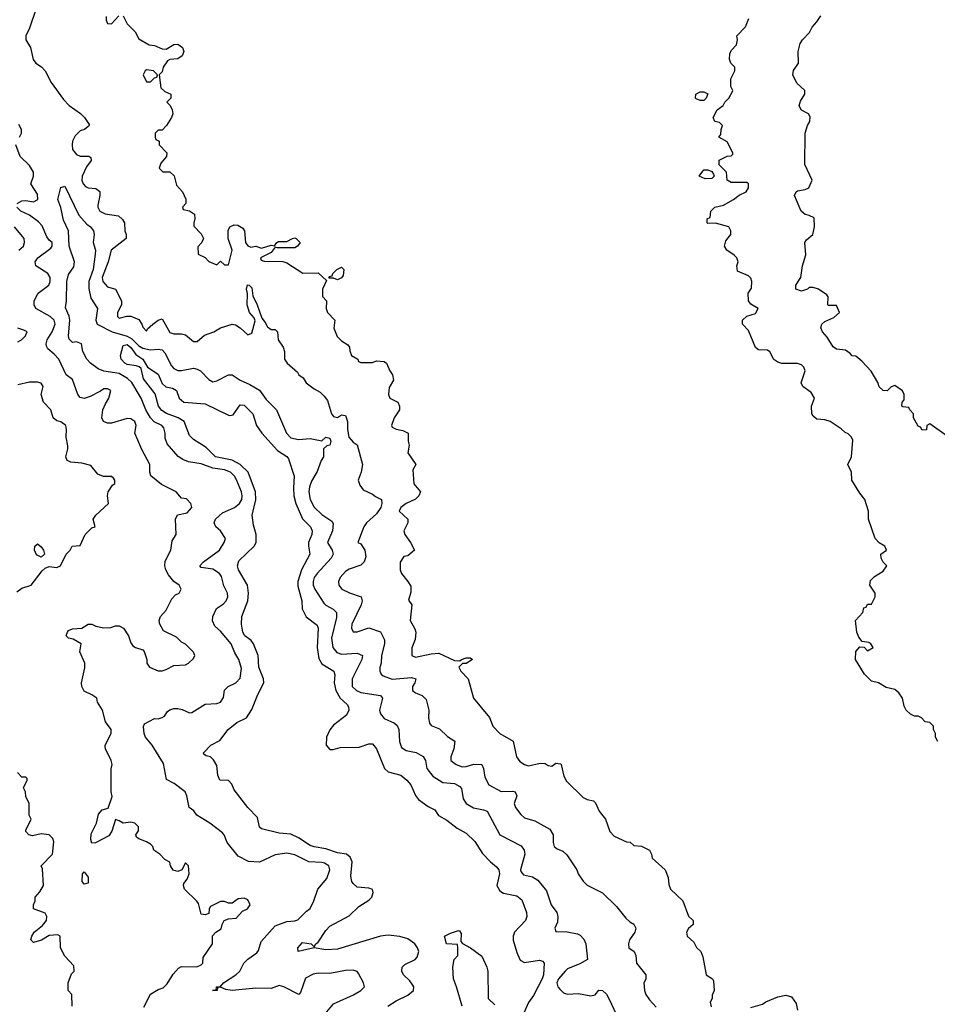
# Model space of a CAD drawing. Header units: inches. Extents: x 2348352 to 2479776, y 460422 to 613655.
# Tile 422 of 590: x 2404559 to 2409268, y 572180 to 577233. Entities that reach past the tile are written whole.
import ezdxf

# ---------------------------------------------------------------- set-up
doc = ezdxf.new("R2010")
doc.units = ezdxf.units.IN
doc.header["$MEASUREMENT"] = 0
doc.layers.add('C4507', color=7, linetype='Continuous')

msp = doc.modelspace()

# ---------------------------------------------------------------- linework, layer by layer
at = {"layer": 'C4507', "color": 4}
for points, elevation in [([(2404644, 577290), (2404610, 577188.7), (2404590.7, 577150), (2404590.7, 577130), (2404614, 577090), (2404628, 577028), (2404641, 577010), (2404670.4, 576990.4), (2404690.4, 576970.4), (2404720.7, 576910), (2404783.4, 576823.4), (2404813.2, 576793.2), (2404870.7, 576750.7), (2404890.7, 576730.7), (2404914.8, 576694.8), (2404916, 576690), (2404910, 576684), (2404891.3, 576670), (2404870, 576662), (2404843.4, 576636.6), (2404830.4, 576610), (2404827.4, 576590), (2404830, 576567.3), (2404850, 576540.4), (2404870, 576532.7), (2404913, 576533), (2404924.7, 576524.7), (2404926, 576510), (2404901.7, 576478.3), (2404879.3, 576430), (2404878, 576410), (2404884, 576390), (2404895.9, 576375.9), (2404910.5, 576370.5), (2404950, 576367.3), (2404970.4, 576350.4), (2404970.6, 576330), (2404960.5, 576280.5), (2404960.7, 576270), (2404970.6, 576250.6), (2404996.8, 576236.8), (2405066.8, 576226.8), (2405087.1, 576207.1), (2405096, 576190), (2405098.8, 576150), (2405106, 576130), (2405104.7, 576110), (2405027.7, 576050), (2405013.4, 575990), (2404983, 575910), (2404984.9, 575890), (2405010, 575861), (2405050.5, 575850.5), (2405082, 575790), (2405082, 575770), (2405061, 575730), (2405061, 575710), (2405070, 575701), (2405109, 575711), (2405130, 575711), (2405170, 575694.8), (2405186, 575670), (2405190, 575654), (2405210, 575634), (2405214, 575646), (2405242, 575670), (2405270, 575691), (2405290, 575698), (2405330, 575626.8), (2405350, 575620.7), (2405390, 575620.7), (2405410, 575616), (2405450, 575582), (2405470, 575582), (2405506.8, 575613.2), (2405555.3, 575630), (2405590, 575650.8), (2405650, 575670.8), (2405666.4, 575666.4), (2405690, 575651), (2405730, 575616), (2405750, 575624.7), (2405767.7, 575687.7), (2405762.7, 575702.7), (2405737.6, 575730), (2405726.3, 575770), (2405727.9, 575827.9), (2405723.6, 575850), (2405728.2, 575871.8), (2405736, 575870), (2405750, 575856), (2405755.3, 575815.3), (2405778, 575770), (2405801.3, 575701.3), (2405819.3, 575679.3), (2405830, 575656), (2405850, 575642), (2405870, 575642), (2405882, 575630), (2405884.7, 575590), (2405911.6, 575551.6), (2405918, 575530), (2405918, 575490), (2405931.3, 575470), (2405984.5, 575424.5), (2405992, 575410), (2406014, 575394), (2406028.9, 575368.9), (2406070, 575338), (2406101.1, 575321.1), (2406121.5, 575301.5), (2406138.2, 575278.2), (2406158.8, 575210), (2406170, 575196), (2406190, 575191.3), (2406210, 575204.7), (2406230, 575202), (2406241, 575170), (2406240.7, 575130), (2406248, 575090), (2406270, 575064.7), (2406290.6, 575050.6), (2406318.8, 574950), (2406311, 574910), (2406296, 574870), (2406303.5, 574843.5), (2406320.7, 574820.7), (2406370, 574798), (2406384.9, 574784.9), (2406414.8, 574770), (2406417.1, 574750), (2406412.2, 574730), (2406390, 574697.2), (2406338, 574650), (2406324.7, 574630), (2406294, 574550), (2406310, 574542), (2406330.7, 574510.7), (2406335.5, 574475.5), (2406327.3, 574450), (2406310, 574432.7), (2406250, 574412.7), (2406230, 574401.2), (2406202.8, 574370), (2406194.8, 574350), (2406196, 574330), (2406211.3, 574310), (2406250.5, 574290.5), (2406311.3, 574270), (2406316, 574250), (2406310.8, 574230), (2406264, 574130), (2406261, 574110), (2406270, 574092), (2406290, 574091), (2406350, 574111), (2406410.7, 574090.7), (2406430.7, 574049.3), (2406430.8, 574030), (2406415.5, 573970), (2406413.4, 573930), (2406407.3, 573907.3), (2406406.8, 573890), (2406413.7, 573873.7), (2406424.9, 573864.9), (2406470, 573848.7), (2406570, 573856.3), (2406591.3, 573850), (2406586, 573830), (2406574, 573810), (2406574.8, 573790), (2406590, 573777.3), (2406624.9, 573764.9), (2406644.5, 573744.5), (2406658.8, 573690), (2406656, 573650), (2406662, 573622), (2406671.1, 573611.1), (2406713.7, 573593.7), (2406754.4, 573554.4), (2406791, 573530), (2406787.3, 573490), (2406770.8, 573450), (2406771, 573430), (2406798, 573410), (2406830, 573399.1), (2406850, 573400.5), (2406890, 573412.7), (2406930, 573410.8), (2406938.8, 573390), (2406945.2, 573345.2), (2406966, 573306), (2407030, 573271), (2407090, 573274), (2407102, 573270), (2407110.6, 573250), (2407096.3, 573210), (2407103, 573190), (2407130, 573154), (2407150, 573137.3), (2407202, 573122), (2407278.5, 573078.5), (2407296, 573050), (2407296, 573010), (2407302, 572990), (2407316.9, 572976.9), (2407345.4, 572965.4), (2407366.4, 572946.4), (2407418, 572870), (2407424.7, 572850), (2407450, 572812), (2407471.1, 572791.1), (2407550, 572752), (2407622, 572682), (2407670, 572622), (2407690, 572602), (2407710.7, 572590.7), (2407718, 572578), (2407721, 572570), (2407714.8, 572550), (2407687.7, 572510), (2407682.8, 572490), (2407684.7, 572470), (2407711.3, 572450), (2407721, 572430), (2407724.7, 572390), (2407771.3, 572330), (2407771.1, 572308.9), (2407762, 572290), (2407764.7, 572250), (2407772, 572230), (2407790, 572202), (2407825.4, 572165.4)], 92), ([(2405002, 577250), (2405002, 577230), (2405010, 577214), (2405030, 577212), (2405067.3, 577252.7)], 96), ([(2405090, 577252), (2405111.1, 577211.1), (2405151.1, 577171.1), (2405170, 577134), (2405223.6, 577103.6), (2405250, 577101), (2405290, 577082.8), (2405310, 577081), (2405350, 577106), (2405370, 577106.4), (2405394.9, 577090), (2405400.4, 577070), (2405392, 577048), (2405370, 577032), (2405330, 577029), (2405318, 577022), (2405296, 576990), (2405290, 576966), (2405274, 576950), (2405283.6, 576883.6), (2405303.6, 576863.6), (2405334, 576850), (2405334, 576830), (2405314, 576810), (2405331.6, 576791.6), (2405342, 576770), (2405344.7, 576750), (2405338, 576730), (2405312, 576690), (2405290, 576666), (2405270, 576666), (2405254, 576650), (2405254, 576630), (2405258, 576618), (2405274, 576610), (2405274, 576590), (2405314, 576550), (2405312, 576530), (2405283.6, 576496.4), (2405274, 576470), (2405292.7, 576452.7), (2405330, 576452), (2405350.9, 576430.9), (2405363.6, 576383.6), (2405394, 576350), (2405411.1, 576311.1), (2405411.3, 576288.7), (2405394, 576270), (2405398, 576258), (2405430, 576252), (2405455.3, 576235.3), (2405458, 576210), (2405452, 576190), (2405452.7, 576172.7), (2405490, 576134), (2405502, 576110), (2405492.7, 576087.3), (2405472.7, 576067.3), (2405474, 576030), (2405510, 576012), (2405530, 575992), (2405570, 575974), (2405590, 575994), (2405610, 575974), (2405630, 575974), (2405649.2, 576050), (2405629.3, 576109.3), (2405629.1, 576150.9), (2405638, 576170), (2405660.2, 576179.8), (2405678.8, 576178.8), (2405703.6, 576163.6), (2405712, 576150), (2405718, 576090), (2405730, 576072), (2405745.4, 576065.4), (2405770, 576070.8), (2405799, 576061), (2405850, 576076), (2405867.3, 576072.7), (2405878, 576090), (2405886.3, 576093.7), (2405930, 576094.8), (2405958, 576110), (2405970, 576113.4), (2405978, 576110), (2405998.8, 576090), (2405984.7, 576070), (2405970, 576062.7), (2405950, 576061.2), (2405882, 576062), (2405870, 576066), (2405850, 576038), (2405794, 576010), (2405798, 575998), (2405812.7, 575992.7), (2405910, 575991.3), (2405930, 575984.7), (2406011.6, 575931.6), (2406090, 575934), (2406134, 575894), (2406112, 575850), (2406112.7, 575812.7), (2406134, 575790), (2406132, 575750), (2406138, 575730), (2406176, 575690), (2406171.3, 575650), (2406187.5, 575607.5), (2406210, 575584.7), (2406243.6, 575563.6), (2406251.6, 575551.6), (2406252.7, 575532.7), (2406262, 575510), (2406294, 575490), (2406298, 575478), (2406310, 575474), (2406370, 575474), (2406390, 575482), (2406430, 575478), (2406442, 575470), (2406458, 575430), (2406471.3, 575410), (2406476.9, 575383.1), (2406454.4, 575345.6), (2406450.8, 575310), (2406458, 575290), (2406498.8, 575270), (2406507.7, 575250), (2406507.7, 575230), (2406480.7, 575190), (2406466, 575150), (2406470, 575142), (2406491.1, 575131.1), (2406524.7, 575124.7), (2406552, 575110), (2406552, 575070), (2406558, 575050), (2406551.3, 575010), (2406592, 574950), (2406576.9, 574923.1), (2406581, 574850), (2406614.8, 574810), (2406607.7, 574790), (2406590, 574772.3), (2406542.8, 574750), (2406514.8, 574730), (2406506.8, 574710), (2406551.3, 574670), (2406551.3, 574650), (2406530.8, 574610), (2406534.8, 574590), (2406564, 574550), (2406584.7, 574510), (2406550, 574482), (2406530, 574478), (2406511.6, 574448.4), (2406511.3, 574410), (2406518, 574390), (2406551.3, 574350), (2406565.4, 574325.4), (2406565.4, 574294.6), (2406554, 574254), (2406571.3, 574230), (2406562.8, 574150), (2406587.3, 574107.3), (2406591, 574090), (2406587.9, 574052.1), (2406571.1, 574008.9), (2406572, 573970), (2406590, 573961), (2406670, 573978.8), (2406710, 573981), (2406790, 573944.7), (2406818, 573942), (2406826, 573950), (2406850, 573958), (2406870, 573958), (2406882, 573950), (2406850.6, 573929.4), (2406831.1, 573928.9), (2406812, 573910), (2406822, 573890), (2406861, 573850), (2406886.8, 573750), (2406970, 573652), (2406986.4, 573606.4), (2407022, 573570), (2407091.3, 573530), (2407107.7, 573450), (2407126.2, 573426.2), (2407150, 573410.7), (2407170, 573404), (2407230, 573418), (2407254.8, 573414.8), (2407270, 573406), (2407290, 573402), (2407310, 573418), (2407333.7, 573413.7), (2407338, 573410), (2407350.9, 573350.9), (2407364.5, 573324.5), (2407450, 573241), (2407470, 573230.8), (2407503.6, 573223.6), (2407514, 573214), (2407532, 573170), (2407564.7, 573130), (2407586.4, 573066.4), (2407610, 573042), (2407672.7, 573012.7), (2407691.6, 573011.6), (2407710, 572994), (2407750, 572992), (2407790, 572971.3), (2407801, 572950), (2407804.7, 572930), (2407870.7, 572870), (2407886.8, 572830), (2407890, 572794), (2407898.8, 572770), (2407961, 572710), (2407990, 572632), (2408014, 572610), (2408014, 572590), (2407990, 572568), (2407981, 572550), (2407984.7, 572530), (2408018, 572498), (2408031.3, 572471.3), (2408054, 572450), (2408063.6, 572423.6), (2408082, 572330), (2408114, 572310), (2408119.6, 572299.6), (2408122, 572250), (2408112.7, 572227.3), (2408112, 572210), (2408102, 572190), (2408106.4, 572166.4)], 96), ([(2409270, 573528), (2409258, 573550), (2409258, 573570), (2409248, 573590), (2409247.3, 573607.3), (2409230, 573626), (2409206, 573630), (2409186, 573650), (2409170, 573658), (2409150, 573658), (2409130, 573668), (2409108, 573690), (2409098, 573710), (2409088.7, 573750), (2409070, 573778), (2409050, 573795.3), (2409005.2, 573805.2), (2408966, 573830), (2408930, 573838), (2408894.6, 573874.6), (2408848, 573950), (2408848.9, 573991.1), (2408870, 574014), (2408892.7, 574012.7), (2408910, 573994), (2408938, 574010), (2408926, 574030), (2408916.4, 574036.4), (2408882, 574042), (2408864, 574064), (2408855.3, 574090), (2408848, 574150), (2408886, 574190), (2408890, 574214), (2408902, 574218), (2408910, 574234), (2408930, 574234), (2408948, 574270), (2408948, 574290), (2408922, 574330), (2408924.7, 574355.3), (2408944.7, 574375.3), (2408990, 574402), (2409008, 574430), (2408990, 574448), (2408979, 574470), (2408978, 574490), (2409006, 574510), (2408998, 574530), (2408970, 574548), (2408948.7, 574570), (2408915.3, 574670), (2408915.3, 574710), (2408895.3, 574770), (2408870, 574802), (2408828.7, 574870), (2408828, 574910), (2408808.7, 574950), (2408828, 574990), (2408834.6, 575074.6), (2408828, 575090), (2408810, 575108), (2408794.6, 575114.6), (2408773.6, 575133.6), (2408718, 575170), (2408690, 575179), (2408650, 575182), (2408630, 575198), (2408624, 575210), (2408622, 575250), (2408638, 575290), (2408620.2, 575320.2), (2408578, 575350), (2408568.9, 575368.9), (2408588.7, 575430), (2408582, 575450), (2408570, 575462), (2408550, 575469), (2408470, 575469), (2408450, 575475.3), (2408428.9, 575488.9), (2408408.4, 575528.4), (2408396.4, 575536.4), (2408350, 575539), (2408335.3, 575550), (2408298, 575638), (2408268, 575670), (2408268, 575690), (2408290, 575711.3), (2408334.6, 575725.4), (2408348, 575750), (2408310, 575773.2), (2408298, 575790), (2408297.2, 575830), (2408314.6, 575854.6), (2408315.3, 575890), (2408310, 575906), (2408298, 575918), (2408242, 575942), (2408238, 575970), (2408246, 575990), (2408238, 576010), (2408224.7, 576024.7), (2408188, 576050), (2408175.3, 576070), (2408182, 576098), (2408208, 576130), (2408208, 576150), (2408198, 576170), (2408130, 576188), (2408090, 576186), (2408086, 576190), (2408086, 576210), (2408102, 576218), (2408106, 576250), (2408126, 576270), (2408170, 576281), (2408222, 576310), (2408250, 576332), (2408286, 576350), (2408298, 576370), (2408298, 576390), (2408290, 576398), (2408210, 576398), (2408188.9, 576408.9), (2408186, 576450), (2408148.4, 576488.4), (2408148.9, 576511.1), (2408190, 576532), (2408210, 576534), (2408218, 576542), (2408218, 576550), (2408190, 576606), (2408146, 576630), (2408156.4, 576643.6), (2408158, 576670), (2408166, 576690), (2408150, 576706), (2408126, 576710), (2408118, 576730), (2408138, 576770), (2408168.4, 576791.6), (2408178, 576810), (2408198, 576830), (2408216.4, 576863.6), (2408218, 576870), (2408208, 576890), (2408208, 576930), (2408228, 576970), (2408228, 576990), (2408208.7, 577010), (2408202, 577030), (2408203.1, 577056.9), (2408210, 577074), (2408236.4, 577103.6), (2408242, 577130), (2408238, 577150), (2408283.1, 577196.9), (2408300.4, 577239.6)], 96), ([(2409330, 575086), (2409230, 575158), (2409214, 575150), (2409212.7, 575127.3), (2409190, 575126), (2409182, 575142), (2409170, 575146), (2409146, 575190), (2409146, 575210), (2409126, 575230), (2409122, 575242), (2409090, 575246), (2409086, 575250), (2409088, 575270), (2409098, 575282), (2409098, 575310), (2409088.4, 575328.4), (2409050, 575355.3), (2409030, 575348), (2409010, 575328.7), (2408989, 575329), (2408970, 575348), (2408962, 575370), (2408928.4, 575428.4), (2408880.4, 575480.4), (2408850, 575506), (2408830, 575508), (2408820.4, 575520.4), (2408796.4, 575536.4), (2408750, 575542), (2408733.6, 575553.6), (2408703.1, 575603.1), (2408678, 575630), (2408669.1, 575650.9), (2408675.3, 575670), (2408690, 575684.7), (2408736.4, 575703.6), (2408766, 575730), (2408750, 575766), (2408710, 575766), (2408706, 575770), (2408708, 575810), (2408700.4, 575820.4), (2408658, 575850), (2408630, 575859), (2408610, 575858), (2408602, 575850), (2408570, 575839), (2408542, 575850), (2408542, 575870), (2408568, 575910), (2408575.3, 575970), (2408593.6, 576026.4), (2408588, 576090), (2408596.4, 576103.6), (2408628, 576130), (2408638, 576170), (2408635.3, 576215.3), (2408610, 576228.7), (2408590, 576233.2), (2408569, 576250), (2408535.3, 576330), (2408544, 576350), (2408550, 576354), (2408590, 576361), (2408608, 576370), (2408626, 576410), (2408588, 576490), (2408588.7, 576650), (2408602, 576690), (2408614, 576710), (2408614.6, 576734.6), (2408606, 576750), (2408570, 576768), (2408558, 576790), (2408564.7, 576815.3), (2408588, 576850), (2408588, 576870), (2408546.3, 576906.3), (2408526, 576950), (2408530, 576972), (2408555.3, 577010), (2408554, 577070), (2408564, 577110), (2408575.3, 577130), (2408612.5, 577167.5), (2408624.7, 577195.3), (2408650, 577222), (2408670, 577252)], 92), ([(2404558, 576630), (2404568, 576650), (2404568, 576670), (2404555.3, 576695.3)], 92), ([(2404546, 576290), (2404570, 576303), (2404590, 576305.5), (2404630, 576298.8), (2404652.7, 576310), (2404650, 576338), (2404615.3, 576390), (2404629, 576430), (2404629.2, 576450), (2404610, 576484), (2404562, 576530), (2404539, 576590)], 92), ([(2406126, 572130), (2406170, 572182), (2406272.1, 572227.9), (2406308.7, 572250), (2406328, 572270), (2406324, 572290), (2406298, 572338), (2406290, 572348), (2406270, 572355.3), (2406230, 572353.2), (2406150, 572338), (2406090, 572339.3), (2406064.9, 572335.1), (2406025.5, 572314.5), (2405999.8, 572240.2), (2405990.7, 572229.3), (2405914, 572270), (2405890, 572276), (2405850, 572261.2), (2405770, 572262.7), (2405650, 572249.6), (2405616, 572256), (2405590, 572268), (2405574, 572266), (2405572, 572250), (2405548, 572250), (2405567.3, 572252.7), (2405568.7, 572270), (2405590, 572271.3), (2405604, 572290), (2405668.7, 572330), (2405688.7, 572350), (2405708.7, 572390), (2405730, 572411.3), (2405775.5, 572444.5), (2405783.7, 572456.3), (2405798.9, 572501.1), (2405870, 572582.8), (2405930, 572604.9), (2405970, 572607.3), (2405986.6, 572613.4), (2406030, 572658), (2406049.1, 572670.9), (2406069.1, 572710.9), (2406089.2, 572770), (2406135.6, 572824.4), (2406149.6, 572870), (2406144.5, 572890), (2406123.5, 572903.5), (2406110, 572908.2), (2406042, 572910), (2405970, 572947.3), (2405930, 572955.6), (2405870, 572947), (2405789.3, 572909.3), (2405732.9, 572912.9), (2405680.2, 572940.2), (2405624, 573010), (2405608.7, 573050), (2405600.2, 573060.2), (2405535.3, 573110), (2405468, 573150), (2405452.9, 573172.9), (2405428, 573190), (2405417.2, 573250), (2405408.7, 573270), (2405352.1, 573312.1), (2405312.7, 573332.7), (2405296.2, 573416.2), (2405239, 573510), (2405205.2, 573550), (2405197.2, 573570), (2405194.6, 573605.4), (2405200.2, 573619.8), (2405250, 573646), (2405270, 573644.7), (2405290, 573651.3), (2405302, 573658), (2405318, 573682), (2405329.3, 573690.7), (2405350, 573697.3), (2405370, 573697.3), (2405393, 573693), (2405430, 573676), (2405443.1, 573676.9), (2405510, 573720.7), (2405570, 573724), (2405589.3, 573730.7), (2405605.6, 573754.4), (2405610, 573791.3), (2405629.4, 573810.6), (2405668, 573830), (2405690, 573854), (2405696.5, 573903.5), (2405683.7, 573950), (2405662.7, 573982.7), (2405643.7, 574030), (2405590, 574095.3), (2405560.1, 574120.1), (2405547.6, 574147.6), (2405549.7, 574170.3), (2405569.7, 574210.3), (2405605.4, 574234.6), (2405619.3, 574250), (2405627, 574270), (2405625.1, 574290), (2405606.5, 574326.5), (2405594.6, 574374.6), (2405584.5, 574390), (2405550, 574412.3), (2405490, 574422), (2405484, 574430), (2405502, 574450), (2405584, 574510), (2405609, 574550), (2405615.3, 574570), (2405589.2, 574610), (2405565.2, 574630), (2405557.2, 574650), (2405564, 574670), (2405598.9, 574701.1), (2405661.2, 574730), (2405686.6, 574750), (2405698.7, 574770), (2405700.5, 574790), (2405696.9, 574810), (2405672.1, 574872.1), (2405661.6, 574890), (2405640.9, 574910), (2405610, 574922), (2405550, 574931.1), (2405490, 574952.8), (2405424.4, 574964.4), (2405395.6, 574975.6), (2405371.6, 574991.6), (2405315.9, 575055.9), (2405305.4, 575085.4), (2405305.6, 575110), (2405298, 575138), (2405289, 575150), (2405248.3, 575168.3), (2405230, 575189.3), (2405206.6, 575230), (2405182.7, 575290), (2405134, 575370), (2405111.8, 575391.8), (2405070, 575417.4), (2404990, 575428.2), (2404961.5, 575441.4), (2404922.7, 575470), (2404903.7, 575490), (2404883.7, 575530), (2404875.3, 575570), (2404850, 575579), (2404830, 575575.3), (2404813.2, 575593.2), (2404809.5, 575610), (2404816.4, 575690), (2404812, 575712), (2404794.2, 575754.2), (2404799.6, 575790), (2404801.3, 575890), (2404810, 575924.7), (2404836.3, 575963.7), (2404840.7, 575990), (2404812.8, 576070), (2404809.4, 576149.4), (2404783.3, 576203.3), (2404769.3, 576269.3), (2404755.3, 576310), (2404770, 576372), (2404790, 576378), (2404862, 576230), (2404903.6, 576183.6), (2404922.8, 576170), (2404937.3, 576150), (2404940.7, 576130), (2404936, 576090), (2404948, 576050), (2404946.7, 576030), (2404935.2, 575950), (2404914, 575890), (2404913.4, 575853.4), (2404924.2, 575804.2), (2404957.6, 575750), (2404950.5, 575690), (2404956, 575670), (2405034, 575630), (2405110, 575609.2), (2405134.8, 575594.8), (2405170, 575559.6), (2405190, 575546.5), (2405230, 575538), (2405270, 575542), (2405290, 575538.8), (2405303.4, 575523.4), (2405337.2, 575457.2), (2405350, 575443), (2405370, 575432.4), (2405390, 575432), (2405450, 575443.7), (2405470, 575439.3), (2405486.8, 575430), (2405530, 575386.8), (2405550, 575374.8), (2405570, 575378.8), (2405630, 575411), (2405650, 575410.8), (2405690, 575382), (2405739.9, 575359.9), (2405790, 575330.8), (2405823.4, 575283.4), (2405876, 575230), (2405927.3, 575110), (2405950, 575087.3), (2405990, 575078), (2406050, 575082.8), (2406110, 575071), (2406130, 575090.8), (2406150, 575084.7), (2406156.3, 575070), (2406150.8, 575050), (2406134.8, 575045.2), (2406118, 575030), (2406118, 574990), (2406106, 574970), (2406086, 574914), (2406055.8, 574864.2), (2406045.5, 574834.5), (2406043.1, 574810), (2406050.3, 574770.3), (2406070.3, 574730.3), (2406110, 574694), (2406159.9, 574659.9), (2406167.7, 574647.7), (2406163.8, 574610), (2406138.8, 574550), (2406162.8, 574510), (2406167.3, 574490), (2406157.3, 574470), (2406084.9, 574390), (2406070.6, 574370), (2406065.5, 574350), (2406065.5, 574330), (2406073.4, 574310), (2406118.8, 574238.8), (2406130, 574227.3), (2406168.2, 574208.2), (2406184, 574190), (2406184.5, 574164.5), (2406159.3, 574059.3), (2406166, 574010), (2406185.7, 573985.7), (2406210, 573977.1), (2406290, 573982), (2406318, 573970), (2406314, 573950), (2406264.9, 573850), (2406264.9, 573810), (2406286.8, 573790), (2406310, 573780.5), (2406410, 573764.7), (2406421, 573750), (2406406, 573690), (2406411, 573670), (2406430, 573646), (2406482.8, 573622.8), (2406496, 573610), (2406504, 573590), (2406507.5, 573527.5), (2406517.3, 573497.3), (2406542.5, 573482.5), (2406592.7, 573472.7), (2406630, 573451), (2406640.7, 573430), (2406647.7, 573390), (2406678.8, 573350), (2406730, 573317.3), (2406790, 573313), (2406816.8, 573296.8), (2406826.4, 573286.4), (2406834.9, 573234.9), (2406850.5, 573210.5), (2406888.3, 573188.3), (2406938.5, 573178.5), (2406958, 573170), (2407022.8, 573050), (2407132.5, 572992.5), (2407147.3, 572970), (2407150.5, 572950), (2407128, 572870), (2407130, 572862), (2407143.8, 572843.8), (2407190, 572833.4), (2407217.5, 572817.5), (2407261.4, 572761.4), (2407286, 572690), (2407316, 572650), (2407321, 572630), (2407318.8, 572601.2), (2407304.7, 572570), (2407310, 572554), (2407368.9, 572551.1), (2407421.4, 572541.4), (2407435.2, 572535.2), (2407453.4, 572513.4), (2407464, 572490), (2407472, 572410), (2407433.4, 572386.6), (2407370, 572360.9), (2407357.3, 572350), (2407324, 572310), (2407316, 572290), (2407321, 572270), (2407330, 572258), (2407350, 572238), (2407370, 572231), (2407425.6, 572234.4), (2407490, 572222.8), (2407512.5, 572227.5), (2407530, 572252), (2407550, 572251), (2407570, 572231), (2407582.8, 572210), (2407647.3, 572070)], 88), ([(2405195.3, 572164.7), (2405230, 572231), (2405270, 572254.8), (2405296, 572264), (2405316, 572284), (2405346, 572334), (2405374.6, 572365.4), (2405390, 572374), (2405467.3, 572372.7), (2405490, 572382), (2405498, 572390), (2405500.4, 572419.6), (2405548, 572490), (2405548.4, 572531.6), (2405566, 572550), (2405593.6, 572566.4), (2405598, 572590), (2405608, 572610), (2405630, 572618), (2405670, 572622), (2405702.7, 572657.3), (2405728, 572670), (2405742, 572690), (2405730, 572715.3), (2405710, 572724), (2405679.8, 572720.2), (2405650, 572698), (2405630, 572698), (2405610, 572708), (2405590, 572708), (2405538, 572682), (2405531, 572669), (2405530, 572646), (2405510, 572638), (2405490, 572642), (2405476.4, 572696.4), (2405468.4, 572708.4), (2405404, 572770), (2405399, 572790), (2405401.2, 572798.8), (2405418, 572822), (2405428, 572850), (2405426, 572890), (2405410, 572906), (2405391.1, 572868.9), (2405370, 572861.2), (2405347.2, 572867.2), (2405333.2, 572890), (2405329, 572909), (2405303.2, 572923.2), (2405278, 572950), (2405248, 572970), (2405242, 572990), (2405230, 573002), (2405210, 573014), (2405170, 573028), (2405158, 573038), (2405155.3, 573050), (2405168.7, 573070), (2405168.7, 573090), (2405150, 573108.7), (2405130, 573114), (2405090, 573109), (2405070, 573122), (2405050, 573128), (2405032.2, 573067.8), (2405016.1, 573043.9), (2404948.4, 573008.4), (2404930, 573006), (2404924.8, 573024.8), (2404926, 573054), (2404953, 573110), (2404964.2, 573155.8), (2404982.7, 573177.3), (2405013.6, 573186.4), (2405033.6, 573246.4), (2405028.7, 573270), (2405028, 573350), (2405028.9, 573388.9), (2405034, 573410), (2405029.2, 573430), (2404999, 573490), (2404998, 573502), (2404998, 573510), (2405028, 573570), (2405028, 573590), (2404999, 573630), (2404984, 573690), (2404959, 573730), (2404954, 573750), (2404930, 573768), (2404890, 573786), (2404878, 573810), (2404875.3, 573830), (2404893.6, 573906.4), (2404894, 573930), (2404868, 573988), (2404874, 574030), (2404832.9, 574052.9), (2404810, 574058), (2404798, 574070), (2404804, 574090), (2404810, 574098), (2404830, 574106), (2404878, 574110), (2404910, 574131.3), (2404930, 574131), (2404950, 574121), (2404990, 574112), (2405027.3, 574112.7), (2405050, 574122), (2405070, 574122), (2405092, 574110), (2405118, 574070), (2405130, 574034), (2405139.6, 574019.6), (2405154, 574010), (2405190, 573998), (2405198, 573990), (2405211, 573950), (2405211.3, 573930), (2405224.7, 573910), (2405270, 573891), (2405290, 573891.3), (2405310, 573898), (2405350, 573918), (2405410, 573922), (2405426, 573930), (2405450, 573954), (2405458, 573970), (2405450, 573986), (2405410, 574028), (2405390, 574038), (2405364, 574064), (2405296.4, 574096.4), (2405278, 574130), (2405275.3, 574150), (2405282, 574170), (2405310, 574202), (2405340.2, 574259.8), (2405359, 574281), (2405378, 574290), (2405388, 574310), (2405378, 574330), (2405349.3, 574349.3), (2405323.2, 574383.2), (2405309.3, 574409.3), (2405304, 574430), (2405305.6, 574454.4), (2405334, 574510), (2405341.2, 574558.8), (2405362, 574590), (2405358, 574670), (2405368.7, 574691.3), (2405418, 574702), (2405442, 574730), (2405438, 574750), (2405414.6, 574774.6), (2405390, 574778), (2405362, 574810), (2405287.3, 574847.3), (2405232.3, 574892.3), (2405226.6, 574910), (2405226.6, 574950), (2405186.2, 575026.2), (2405149.2, 575110), (2405156, 575150), (2405149.2, 575170), (2405130, 575183.7), (2405110, 575186.6), (2405030, 575162), (2405010, 575162.7), (2404989, 575170), (2404981.2, 575190), (2404986, 575230), (2404998.6, 575261.4), (2405017.2, 575290), (2405026, 575330), (2405010, 575338), (2404990, 575338), (2404974.4, 575325.6), (2404921.1, 575298.9), (2404890, 575289.4), (2404870, 575294), (2404857.2, 575310), (2404830, 575386), (2404798, 575410), (2404759.3, 575490), (2404736.6, 575516.6), (2404703.9, 575543.9), (2404697, 575557), (2404694.5, 575570), (2404699.6, 575590), (2404725.1, 575630), (2404740.9, 575670), (2404735.1, 575690), (2404716, 575710), (2404642, 575750), (2404634, 575770), (2404634, 575790), (2404654, 575830), (2404709.3, 575870.7), (2404716, 575890), (2404715.1, 575910), (2404704, 575930), (2404642, 575970), (2404639, 575990), (2404652.7, 576010), (2404719.6, 576060.4), (2404726, 576070), (2404725.2, 576090), (2404710, 576100.9), (2404697.6, 576117.6), (2404674, 576174), (2404656, 576196), (2404609.7, 576229.7), (2404565.2, 576250), (2404543.7, 576270)], 92), ([(2404555.3, 576050), (2404579, 576070), (2404584, 576090), (2404582, 576110), (2404532.7, 576170)], 96), ([(2404550, 575578.8), (2404568.7, 575590), (2404588.7, 575610), (2404598, 575630), (2404580.2, 575640.2), (2404549.1, 575649.1)], 96), ([(2406448.7, 572170), (2406490, 572197.3), (2406550, 572227.3), (2406579, 572250), (2406581.2, 572270), (2406577, 572277), (2406560.1, 572300.1), (2406529, 572330), (2406519, 572350), (2406522, 572370), (2406536, 572384), (2406589, 572410), (2406598.9, 572421.1), (2406607.6, 572450), (2406600.5, 572470), (2406587.3, 572490), (2406550, 572516.3), (2406510, 572528), (2406450, 572535.1), (2406410, 572529.6), (2406190, 572462.7), (2406130, 572459.3), (2406070, 572469), (2405988, 572450), (2405986, 572470), (2406010, 572496.3), (2406054, 572490), (2406070, 572474), (2406078, 572490), (2406090, 572498), (2406130, 572558.8), (2406150, 572581), (2406250, 572633.4), (2406298.9, 572681.1), (2406350, 572714.8), (2406365.2, 572730), (2406370, 572742), (2406372.9, 572752.9), (2406368.9, 572768.9), (2406350, 572776), (2406290, 572781.2), (2406270, 572799), (2406262.7, 572810), (2406257.5, 572837.5), (2406265.2, 572910), (2406254.2, 572934.2), (2406235.3, 572950), (2406190, 572957), (2406130, 572977), (2406070, 572987), (2406050, 572994.5), (2405990, 573034), (2405950, 573052), (2405890, 573058), (2405799.3, 573079.3), (2405789.4, 573089.4), (2405778.4, 573138.4), (2405729.5, 573189.5), (2405660.2, 573280.2), (2405648, 573310), (2405630, 573328), (2405586, 573330), (2405576.4, 573356.4), (2405570, 573406), (2405553.6, 573433.6), (2405538, 573450), (2405515.3, 573455.3), (2405504, 573464), (2405502, 573470), (2405539, 573510), (2405586.3, 573533.7), (2405629.4, 573590.6), (2405673.6, 573626.4), (2405722, 573650), (2405750, 573692), (2405780.9, 573770), (2405811.8, 573830), (2405809.6, 573850), (2405786.6, 573910), (2405782, 573970), (2405759.5, 574030), (2405747.5, 574047.5), (2405714, 574070), (2405703.7, 574090), (2405697, 574130), (2405699.5, 574170), (2405729.4, 574250), (2405733.3, 574290), (2405727.6, 574330), (2405680.9, 574410), (2405676, 574430), (2405683.9, 574456.1), (2405762, 574530), (2405772.7, 574550), (2405772.3, 574590), (2405759.3, 574639.3), (2405752.3, 574690), (2405771.1, 574768.9), (2405769.7, 574810), (2405731.6, 574910), (2405690, 574949.6), (2405650, 574971.5), (2405564, 574990), (2405516.6, 575036.6), (2405450, 575078), (2405430, 575098), (2405402.7, 575170), (2405372.3, 575190), (2405312.1, 575212.1), (2405287.5, 575227.5), (2405271.2, 575250), (2405253.5, 575313.5), (2405195.1, 575390), (2405182, 575442), (2405171.9, 575451.9), (2405156.9, 575456.9), (2405110, 575462.4), (2405098, 575470), (2405080.5, 575490), (2405075.6, 575510), (2405090, 575561), (2405110, 575566), (2405130, 575550.3), (2405155, 575515), (2405190.5, 575490), (2405214.8, 575450), (2405270, 575414), (2405290, 575364.9), (2405309, 575349), (2405342.3, 575342.3), (2405364, 575330), (2405377.1, 575290), (2405401, 575270), (2405510, 575262), (2405630, 575202.4), (2405638, 575202), (2405654.9, 575205.1), (2405690, 575256), (2405710, 575254.8), (2405755.5, 575210), (2405774.8, 575150), (2405801, 575110), (2405882, 575022), (2405930.5, 574990.5), (2405938.5, 574978.5), (2405968, 574890), (2405963.8, 574830), (2405966, 574790), (2405976.4, 574750), (2406010.3, 574670.3), (2406050.5, 574630), (2406060.5, 574610), (2406058.4, 574590), (2406041.6, 574550), (2406040.5, 574530), (2406048, 574490), (2406004.4, 574410), (2405987, 574350), (2405986.1, 574326.1), (2406006.4, 574250), (2406008.7, 574208.7), (2406028.6, 574168.6), (2406085.5, 574125.5), (2406090.4, 574110), (2406084.9, 574010), (2406094.4, 573954.4), (2406110, 573927.3), (2406170.8, 573890), (2406175.5, 573870), (2406173, 573830), (2406182, 573790), (2406204, 573750), (2406238.9, 573718.9), (2406246.2, 573706.2), (2406248.2, 573690), (2406236.5, 573663.5), (2406170, 573612.3), (2406150, 573589), (2406134, 573550), (2406131, 573510), (2406150, 573486.8), (2406167.1, 573487.1), (2406203.2, 573496.8), (2406300.9, 573499.1), (2406350, 573516), (2406370, 573516), (2406390, 573491), (2406430.7, 573390), (2406450, 573373.4), (2406514.9, 573354.9), (2406546, 573330), (2406565.8, 573305.8), (2406590, 573251.3), (2406606, 573230), (2406654.4, 573194.4), (2406690, 573178), (2406708.5, 573148.5), (2406750, 573124), (2406803.4, 573083.4), (2406850, 573057.3), (2406895.1, 573015.1), (2406933.2, 572953.2), (2406974, 572910), (2407005.8, 572885.8), (2407017.3, 572870), (2407020.7, 572850), (2407008, 572790), (2407022, 572762), (2407042, 572750), (2407110, 572736.3), (2407134.9, 572714.9), (2407159.1, 572650), (2407160.7, 572630), (2407154, 572610), (2407097.3, 572550), (2407090.6, 572530), (2407090.7, 572509.3), (2407110, 572444.7), (2407126.6, 572406.6), (2407150, 572394), (2407226.4, 572406.4), (2407241, 572401), (2407250.8, 572390), (2407246, 572330), (2407240.3, 572310), (2407195.3, 572224.7), (2407170.3, 572189.7), (2407143.8, 572130)], 84), ([(2404543.7, 574296.3), (2404570, 574316), (2404618, 574330), (2404675.1, 574404.9), (2404690, 574418), (2404710, 574426), (2404750, 574421), (2404768, 574430), (2404798, 574490), (2404818, 574510), (2404828.9, 574531.1), (2404870, 574534), (2404895.3, 574590), (2404930, 574624.7), (2404946, 574630), (2404935.3, 574670), (2404949, 574690), (2405014, 574750), (2405009.2, 574790), (2405013.2, 574810), (2405035.3, 574844.7), (2405047.3, 574852.7), (2405048, 574870), (2405040.4, 574880.4), (2405030, 574888), (2404988.9, 574888.9), (2404960.2, 574900.2), (2404924, 574944), (2404877, 574957), (2404822, 574962), (2404802, 574970), (2404796, 574990), (2404806, 575030), (2404805.6, 575045.6), (2404797.2, 575090), (2404799, 575130), (2404795.3, 575150), (2404770, 575168.7), (2404750, 575174), (2404730, 575189), (2404719, 575230), (2404682, 575270), (2404669, 575310), (2404679, 575350), (2404670, 575368), (2404650, 575373.2), (2404610, 575372.7), (2404550, 575358)], 96), ([(2404828, 572170), (2404826, 572230), (2404808, 572250), (2404808, 572290), (2404824, 572336), (2404838, 572350), (2404836.4, 572376.4), (2404790, 572426), (2404768, 572470), (2404766, 572530), (2404755.3, 572535.3), (2404710, 572533.2), (2404670.4, 572509.6), (2404630, 572496), (2404616, 572510), (2404620.9, 572530), (2404632.7, 572550), (2404676.2, 572583.8), (2404697.2, 572610), (2404699, 572630), (2404690, 572648), (2404630, 572669), (2404629.2, 572690), (2404638, 572710), (2404638, 572730), (2404662.7, 572757.3), (2404681.2, 572790), (2404675.3, 572875.3), (2404669, 572890), (2404728, 572950), (2404733.6, 573013.6), (2404728.7, 573030), (2404710, 573048.7), (2404670, 573054), (2404624.7, 573044.7), (2404606, 573050), (2404590, 573066), (2404590, 573074), (2404618, 573130), (2404608, 573150), (2404608, 573210), (2404590, 573246), (2404588, 573270), (2404578, 573290), (2404598, 573330), (2404598, 573338), (2404590, 573346), (2404570, 573346), (2404548, 573370)], 96), ([(2406829.5, 572169.5), (2406800.7, 572270), (2406784.5, 572310), (2406782, 572370), (2406788.7, 572410), (2406808, 572430), (2406808, 572470), (2406806, 572486), (2406748.7, 572490), (2406738, 572530), (2406770, 572544.7), (2406810, 572558), (2406816, 572556), (2406823.6, 572543.6), (2406822, 572502), (2406831.3, 572491.3), (2406872, 572470), (2406930, 572426), (2406955.8, 572370), (2406960.4, 572350), (2406962.8, 572210), (2406996.7, 572176.7)], 76), ([(2408310, 572163.8), (2408370, 572180.5), (2408387.6, 572192.4), (2408450, 572218.4), (2408490, 572226.4), (2408518.5, 572218.5), (2408542.9, 572182.9), (2408550.6, 572150)], 96)]:
    msp.add_lwpolyline(points, dxfattribs=dict(at, elevation=elevation))
for points, elevation in [([(2405210, 576975.3), (2405202, 576970), (2405192, 576950), (2405210, 576914), (2405230, 576914), (2405250, 576934), (2405262, 576938), (2405266, 576950), (2405246, 576970)], 96), ([(2408050, 576818), (2408030, 576826), (2408026, 576830), (2408028.9, 576851.1), (2408050, 576862), (2408070, 576862), (2408090, 576852), (2408082, 576830), (2408070, 576818)], 96), ([(2408076.4, 576416.4), (2408046, 576430), (2408070, 576462), (2408090, 576462), (2408110, 576454), (2408119.6, 576439.6), (2408122, 576430), (2408110, 576418)], 96), ([(2406190, 575898), (2406170, 575906), (2406146, 575906), (2406150, 575914), (2406162, 575918), (2406166, 575930), (2406186, 575950), (2406210, 575962), (2406222, 575950), (2406219.6, 575920.4), (2406210, 575908)], 96), ([(2404670, 574474), (2404645.8, 574485.8), (2404635.1, 574510), (2404637.2, 574530), (2404650, 574542.8), (2404670, 574526.8), (2404682, 574510), (2404686, 574490)], 96), ([(2404890, 572796), (2404879.5, 572810), (2404881.2, 572850), (2404890, 572858.8), (2404910, 572831.3), (2404910, 572802)], 92)]:
    msp.add_lwpolyline(points, close=True, dxfattribs=dict(at, elevation=elevation))

doc.saveas('drawing.dxf')
